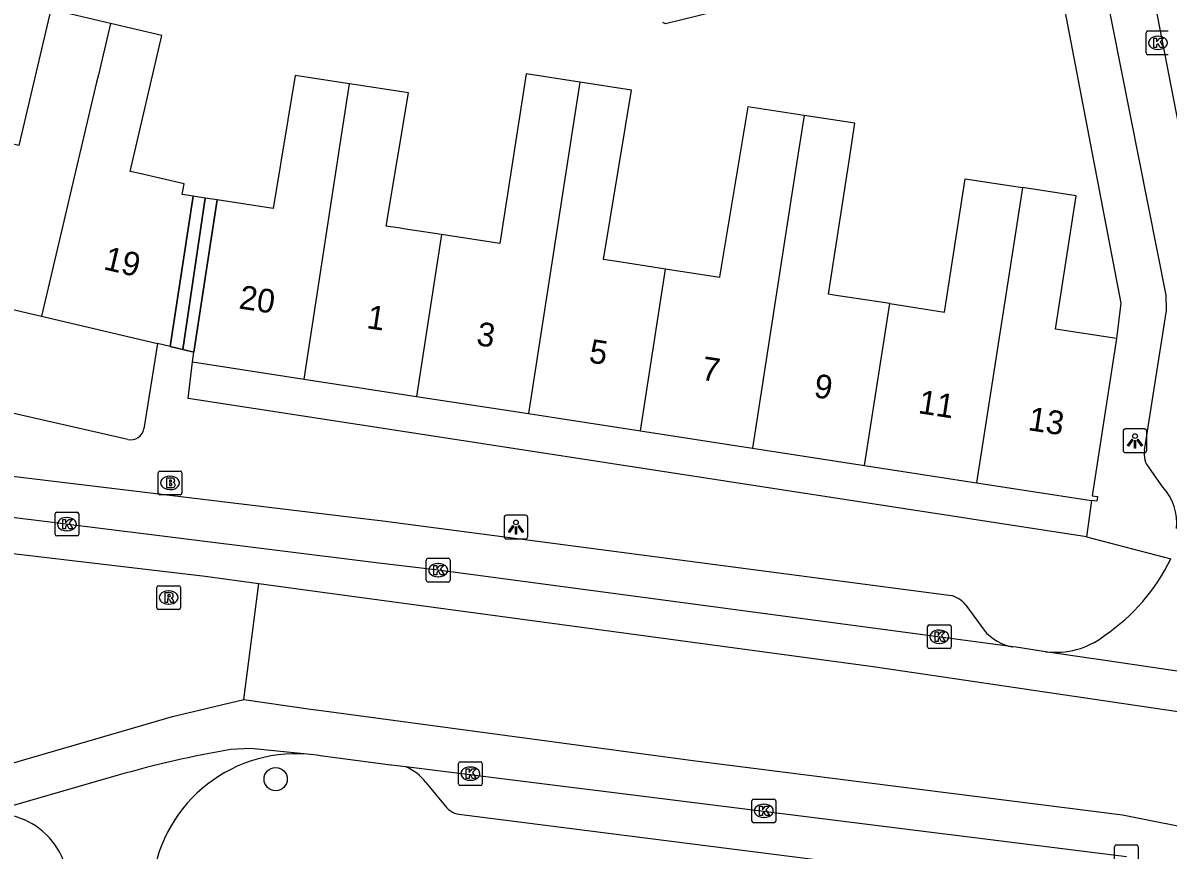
# Model space of a CAD drawing. Extents: x 162172 to 163187, y 382874 to 383684.
# Drawn here: x 163047.65 to 163095.9, y 383280.9 to 383315.75 of the extents above; entities that cross this region are included whole.
import ezdxf

# ---------------------------------------------------------------- set-up
doc = ezdxf.new("R2010")
doc.units = 0
for name, color, linetype in [('IMGEO_Boom', 7, 'Continuous'), ('IMGEO_Brandkraan', 7, 'Continuous'), ('IMGEO_Kolk', 7, 'Continuous'), ('IMGEO_Lichtpunt', 7, 'Continuous'), ('IMGEO_Muur', 7, 'Continuous'), ('IMGEO_Pand', 7, 'Continuous'), ('IMGEO_Pand_nummerreeks', 7, 'Continuous'), ('IMGEO_Pand_overbouw', 7, 'Continuous'), ('IMGEO_Rijbaan_lokaal_gesloten', 7, 'Continuous'), ('IMGEO_Rijbaan_lokaal_open', 7, 'Continuous'), ('IMGEO_Rioolput', 7, 'Continuous'), ('IMGEO_Voetpad_open', 7, 'Continuous')]:
    doc.layers.add(name, color=color, linetype=linetype)

msp = doc.modelspace()

# ---------------------------------------------------------------- linework, layer by layer
at = {"layer": 'IMGEO_Boom'}
msp.add_circle((163058.299, 383283.886), 0.489, dxfattribs=at)
at = {"layer": 'IMGEO_Brandkraan'}
for p, q in [((163053.348, 383295.941), (163053.348, 383296.793)), ((163053.423, 383296.867), (163054.275, 383296.867)), ((163053.836, 383296.647), (163053.861, 383296.647)), ((163054.349, 383296.793), (163054.349, 383295.941)), ((163053.859, 383296.087), (163053.834, 383296.087)), ((163054.275, 383295.867), (163053.423, 383295.867))]:
    msp.add_line(p, q, dxfattribs=at)
for points in [[(163053.348, 383295.941), (163053.348, 383296.793)], [(163053.423, 383296.867), (163054.275, 383296.867)], [(163053.696, 383296.567), (163053.696, 383296.167), (163053.909, 383296.167)], [(163053.927, 383296.567), (163053.696, 383296.567)], [(163053.875, 383296.486), (163053.821, 383296.486), (163053.821, 383296.41)], [(163054.349, 383296.793), (163054.349, 383295.941)], [(163053.821, 383296.41), (163053.874, 383296.41)], [(163053.883, 383296.334), (163053.821, 383296.334), (163053.821, 383296.253)], [(163053.821, 383296.253), (163053.883, 383296.253)], [(163054.275, 383295.867), (163053.423, 383295.867)]]:
    msp.add_lwpolyline(points, dxfattribs=at)
for centre, radius, start, end in [((163053.425, 383296.791), 0.0765, 91.552, 178.448), ((163053.425, 383296.791), 0.0765, 91.552, 178.448), ((163053.876, 383296.448), 0.0379, 267.8285, 90.9355), ((163053.931, 383296.422), 0.145, 59.4692, 91.5367), ((163053.956, 383296.469), 0.0922, 285.5137, 58.1501), ((163054.273, 383296.791), 0.0765, 1.552, 88.448), ((163054.273, 383296.791), 0.0765, 1.552, 88.448), ((163053.884, 383296.293), 0.0404, 269.8759, 90.5077), ((163053.915, 383296.418), 0.251, 268.6676, 293.5347), ((163053.961, 383296.277), 0.105, 301.3115, 78.989), ((163053.425, 383295.943), 0.0765, 181.552, 268.448), ((163053.425, 383295.943), 0.0765, 181.552, 268.448), ((163054.273, 383295.943), 0.0765, 271.552, 358.448), ((163054.273, 383295.943), 0.0765, 271.552, 358.448)]:
    msp.add_arc(centre, radius, start, end, dxfattribs=at)
for centre, major_axis, ratio, start_param, end_param in [((163053.835, 383296.367), (-0.387, 0.002), 0.722429, 4.712389, 7.853982), ((163053.86, 383296.367), (-0.39, 0.002), 0.717154, 1.570796, 4.712389)]:
    msp.add_ellipse(centre, major_axis=major_axis, ratio=ratio, start_param=start_param, end_param=end_param, dxfattribs=at)
at = {"layer": 'IMGEO_Kolk'}
for p, q in [((163094.969, 383314.483), (163094.969, 383315.335)), ((163095.044, 383315.409), (163095.896, 383315.409)), ((163095.457, 383315.189), (163095.482, 383315.189)), ((163095.896, 383314.409), (163095.044, 383314.409)), ((163095.48, 383314.629), (163095.455, 383314.629)), ((163049.005, 383294.206), (163049.005, 383295.058)), ((163049.08, 383295.132), (163049.932, 383295.132)), ((163050.006, 383295.058), (163050.006, 383294.206)), ((163049.493, 383294.912), (163049.518, 383294.912)), ((163049.932, 383294.132), (163049.08, 383294.132)), ((163049.516, 383294.352), (163049.491, 383294.352)), ((163064.646, 383292.266), (163064.646, 383293.118)), ((163064.721, 383293.192), (163065.573, 383293.192)), ((163065.647, 383293.118), (163065.647, 383292.266)), ((163065.134, 383292.972), (163065.159, 383292.972)), ((163065.573, 383292.192), (163064.721, 383292.192)), ((163065.157, 383292.412), (163065.132, 383292.412)), ((163085.76, 383289.46), (163085.76, 383290.312)), ((163085.835, 383290.386), (163086.687, 383290.386)), ((163086.761, 383290.312), (163086.761, 383289.46)), ((163086.248, 383290.166), (163086.273, 383290.166)), ((163086.687, 383289.386), (163085.835, 383289.386)), ((163086.271, 383289.606), (163086.246, 383289.606)), ((163066.002, 383283.69), (163066.002, 383284.542)), ((163066.077, 383284.616), (163066.929, 383284.616)), ((163066.49, 383284.396), (163066.515, 383284.396)), ((163067.003, 383284.542), (163067.003, 383283.69)), ((163066.929, 383283.616), (163066.077, 383283.616)), ((163066.513, 383283.836), (163066.488, 383283.836)), ((163078.363, 383282.122), (163078.363, 383282.974)), ((163078.438, 383283.048), (163079.29, 383283.048)), ((163079.364, 383282.974), (163079.364, 383282.122)), ((163078.851, 383282.828), (163078.876, 383282.828)), ((163079.29, 383282.048), (163078.438, 383282.048)), ((163078.874, 383282.268), (163078.849, 383282.268)), ((163093.637, 383280.185), (163093.637, 383281.037)), ((163093.712, 383281.111), (163094.564, 383281.111)), ((163094.638, 383281.037), (163094.638, 383280.185))]:
    msp.add_line(p, q, dxfattribs=at)
for points in [[(163094.969, 383314.483), (163094.969, 383315.335)], [(163095.044, 383315.409), (163095.896, 383315.409)], [(163095.29, 383315.109), (163095.413, 383315.109), (163095.413, 383314.958), (163095.543, 383315.109), (163095.707, 383315.109), (163095.561, 383314.958), (163095.714, 383314.709), (163095.562, 383314.709), (163095.477, 383314.873), (163095.413, 383314.806), (163095.413, 383314.709), (163095.29, 383314.709), (163095.29, 383315.109)], [(163095.896, 383314.409), (163095.044, 383314.409)], [(163049.005, 383294.206), (163049.005, 383295.058)], [(163049.08, 383295.132), (163049.932, 383295.132)], [(163050.006, 383295.058), (163050.006, 383294.206)], [(163049.326, 383294.832), (163049.449, 383294.832), (163049.449, 383294.681), (163049.579, 383294.832), (163049.743, 383294.832), (163049.597, 383294.681), (163049.75, 383294.432), (163049.598, 383294.432), (163049.513, 383294.596), (163049.449, 383294.529), (163049.449, 383294.432), (163049.326, 383294.432), (163049.326, 383294.832)], [(163049.932, 383294.132), (163049.08, 383294.132)], [(163064.646, 383292.266), (163064.646, 383293.118)], [(163064.721, 383293.192), (163065.573, 383293.192)], [(163065.647, 383293.118), (163065.647, 383292.266)], [(163064.967, 383292.892), (163065.09, 383292.892), (163065.09, 383292.741), (163065.22, 383292.892), (163065.384, 383292.892), (163065.238, 383292.741), (163065.391, 383292.492), (163065.239, 383292.492), (163065.154, 383292.656), (163065.09, 383292.589), (163065.09, 383292.492), (163064.967, 383292.492), (163064.967, 383292.892)], [(163065.573, 383292.192), (163064.721, 383292.192)], [(163085.76, 383289.46), (163085.76, 383290.312)], [(163085.835, 383290.386), (163086.687, 383290.386)], [(163086.761, 383290.312), (163086.761, 383289.46)], [(163086.081, 383290.086), (163086.204, 383290.086), (163086.204, 383289.935), (163086.334, 383290.086), (163086.498, 383290.086), (163086.352, 383289.935), (163086.505, 383289.686), (163086.353, 383289.686), (163086.268, 383289.85), (163086.204, 383289.783), (163086.204, 383289.686), (163086.081, 383289.686), (163086.081, 383290.086)], [(163086.687, 383289.386), (163085.835, 383289.386)], [(163066.002, 383283.69), (163066.002, 383284.542)], [(163066.077, 383284.616), (163066.929, 383284.616)], [(163067.003, 383284.542), (163067.003, 383283.69)], [(163066.323, 383284.316), (163066.446, 383284.316), (163066.446, 383284.165), (163066.576, 383284.316), (163066.74, 383284.316), (163066.594, 383284.165), (163066.747, 383283.916), (163066.595, 383283.916), (163066.51, 383284.08), (163066.446, 383284.013), (163066.446, 383283.916), (163066.323, 383283.916), (163066.323, 383284.316)], [(163066.929, 383283.616), (163066.077, 383283.616)], [(163078.363, 383282.122), (163078.363, 383282.974)], [(163078.438, 383283.048), (163079.29, 383283.048)], [(163079.364, 383282.974), (163079.364, 383282.122)], [(163078.684, 383282.748), (163078.807, 383282.748), (163078.807, 383282.597), (163078.937, 383282.748), (163079.101, 383282.748), (163078.955, 383282.597), (163079.108, 383282.348), (163078.956, 383282.348), (163078.871, 383282.512), (163078.807, 383282.445), (163078.807, 383282.348), (163078.684, 383282.348), (163078.684, 383282.748)], [(163079.29, 383282.048), (163078.438, 383282.048)], [(163093.637, 383280.185), (163093.637, 383281.037)], [(163093.712, 383281.111), (163094.564, 383281.111)], [(163094.638, 383281.037), (163094.638, 383280.185)]]:
    msp.add_lwpolyline(points, dxfattribs=at)
for centre, start, end in [((163095.046, 383315.333), 91.552, 178.448), ((163095.046, 383315.333), 91.552, 178.448), ((163095.046, 383314.485), 181.552, 268.448), ((163095.046, 383314.485), 181.552, 268.448), ((163049.082, 383295.056), 91.552, 178.448), ((163049.082, 383295.056), 91.552, 178.448), ((163049.93, 383295.056), 1.552, 88.448), ((163049.93, 383295.056), 1.552, 88.448), ((163049.082, 383294.208), 181.552, 268.448), ((163049.082, 383294.208), 181.552, 268.448), ((163049.93, 383294.208), 271.552, 358.448), ((163049.93, 383294.208), 271.552, 358.448), ((163064.723, 383293.116), 91.552, 178.448), ((163064.723, 383293.116), 91.552, 178.448), ((163065.571, 383293.116), 1.552, 88.448), ((163065.571, 383293.116), 1.552, 88.448), ((163064.723, 383292.268), 181.552, 268.448), ((163064.723, 383292.268), 181.552, 268.448), ((163065.571, 383292.268), 271.552, 358.448), ((163065.571, 383292.268), 271.552, 358.448), ((163085.837, 383290.31), 91.552, 178.448), ((163085.837, 383290.31), 91.552, 178.448), ((163086.685, 383290.31), 1.552, 88.448), ((163086.685, 383290.31), 1.552, 88.448), ((163085.837, 383289.462), 181.552, 268.448), ((163085.837, 383289.462), 181.552, 268.448), ((163086.685, 383289.462), 271.552, 358.448), ((163086.685, 383289.462), 271.552, 358.448), ((163066.079, 383284.54), 91.552, 178.448), ((163066.079, 383284.54), 91.552, 178.448), ((163066.927, 383284.54), 1.552, 88.448), ((163066.927, 383284.54), 1.552, 88.448), ((163066.079, 383283.692), 181.552, 268.448), ((163066.079, 383283.692), 181.552, 268.448), ((163066.927, 383283.692), 271.552, 358.448), ((163066.927, 383283.692), 271.552, 358.448), ((163078.44, 383282.972), 91.552, 178.448), ((163078.44, 383282.972), 91.552, 178.448), ((163079.288, 383282.972), 1.552, 88.448), ((163079.288, 383282.972), 1.552, 88.448), ((163078.44, 383282.124), 181.552, 268.448), ((163078.44, 383282.124), 181.552, 268.448), ((163079.288, 383282.124), 271.552, 358.448), ((163079.288, 383282.124), 271.552, 358.448), ((163093.714, 383281.035), 91.552, 178.448), ((163093.714, 383281.035), 91.552, 178.448), ((163094.562, 383281.035), 1.552, 88.448), ((163094.562, 383281.035), 1.552, 88.448)]:
    msp.add_arc(centre, 0.0765, start, end, dxfattribs=at)
for centre, major_axis, ratio, start_param, end_param in [((163095.456, 383314.909), (-0.387, 0.002), 0.722429, 4.712389, 7.853982), ((163095.481, 383314.909), (-0.39, 0.002), 0.717154, 1.570796, 4.712389), ((163049.492, 383294.632), (-0.387, 0.002), 0.722429, 4.712389, 7.853982), ((163049.517, 383294.632), (-0.39, 0.002), 0.717154, 1.570796, 4.712389), ((163065.133, 383292.692), (-0.387, 0.002), 0.722429, 4.712389, 7.853982), ((163065.158, 383292.692), (-0.39, 0.002), 0.717154, 1.570796, 4.712389), ((163086.247, 383289.886), (-0.387, 0.002), 0.722429, 4.712389, 7.853982), ((163086.272, 383289.886), (-0.39, 0.002), 0.717154, 1.570796, 4.712389), ((163066.489, 383284.116), (-0.387, 0.002), 0.722429, 4.712389, 7.853982), ((163066.514, 383284.116), (-0.39, 0.002), 0.717154, 1.570796, 4.712389), ((163078.85, 383282.548), (-0.387, 0.002), 0.722429, 4.712389, 7.853982), ((163078.875, 383282.548), (-0.39, 0.002), 0.717154, 1.570796, 4.712389)]:
    msp.add_ellipse(centre, major_axis=major_axis, ratio=ratio, start_param=start_param, end_param=end_param, dxfattribs=at)
at = {"layer": 'IMGEO_Lichtpunt'}
for p, q in [((163094.003, 383298.544), (163094.003, 383297.737)), ((163094.003, 383298.544), (163094.003, 383297.737)), ((163094.905, 383298.639), (163094.097, 383298.639)), ((163094.905, 383298.639), (163094.097, 383298.639)), ((163094.999, 383297.737), (163094.999, 383298.544)), ((163094.999, 383297.737), (163094.999, 383298.544)), ((163094.097, 383297.643), (163094.905, 383297.643)), ((163094.097, 383297.643), (163094.905, 383297.643)), ((163068.825, 383295.002), (163068.017, 383295.002)), ((163068.825, 383295.002), (163068.017, 383295.002)), ((163067.923, 383294.907), (163067.923, 383294.1)), ((163067.923, 383294.907), (163067.923, 383294.1)), ((163068.919, 383294.1), (163068.919, 383294.907)), ((163068.919, 383294.1), (163068.919, 383294.907)), ((163068.017, 383294.006), (163068.825, 383294.006)), ((163068.017, 383294.006), (163068.825, 383294.006))]:
    msp.add_line(p, q, dxfattribs=at)
for points in [[(163094.377, 383298.208), (163094.416, 383298.18), (163094.228, 383297.918), (163094.19, 383297.945), (163094.377, 383298.208)], [(163094.479, 383298.16), (163094.526, 383298.16), (163094.526, 383297.838), (163094.479, 383297.838), (163094.479, 383298.16)], [(163094.589, 383298.18), (163094.627, 383298.207), (163094.814, 383297.945), (163094.775, 383297.917), (163094.589, 383298.18)], [(163068.297, 383294.571), (163068.336, 383294.543), (163068.148, 383294.281), (163068.11, 383294.308), (163068.297, 383294.571)], [(163068.399, 383294.523), (163068.446, 383294.523), (163068.446, 383294.201), (163068.399, 383294.201), (163068.399, 383294.523)], [(163068.509, 383294.543), (163068.547, 383294.57), (163068.734, 383294.308), (163068.695, 383294.28), (163068.509, 383294.543)]]:
    msp.add_lwpolyline(points, dxfattribs=at)
for centre in [(163094.502, 383298.342), (163068.422, 383294.705)]:
    msp.add_circle(centre, 0.0994, dxfattribs=at)
for centre, start, end in [((163094.097, 383298.544), 90, 180), ((163094.097, 383298.544), 90, 180), ((163094.905, 383298.544), 0, 90), ((163094.905, 383298.544), 0, 90), ((163094.097, 383297.737), 180, 270), ((163094.097, 383297.737), 180, 270), ((163094.905, 383297.737), 270, 0), ((163094.905, 383297.737), 270, 360), ((163068.017, 383294.907), 90, 180), ((163068.017, 383294.907), 90, 180), ((163068.825, 383294.907), 0, 90), ((163068.825, 383294.907), 0, 90), ((163068.017, 383294.1), 180, 270), ((163068.017, 383294.1), 180, 270), ((163068.825, 383294.1), 270, 0), ((163068.825, 383294.1), 270, 360)]:
    msp.add_arc(centre, 0.0946, start, end, dxfattribs=at)
at = {"layer": 'IMGEO_Muur'}
msp.add_lwpolyline([(163091.077, 383318.686), (163093.903, 383303.946), (163093.723, 383302.447)], dxfattribs=at)
at = {"layer": 'IMGEO_Pand'}
for points in [[(163077.712, 383319.266), (163078.165, 383316.558), (163074.723, 383315.717), (163074.61, 383315.769)], [(163051.339, 383315.73), (163049.196, 383316.231), (163048.821, 383316.319), (163047.483, 383310.588), (163045.402, 383311.074)], [(163051.339, 383315.73), (163050.831, 383313.568), (163050.758, 383313.257), (163048.438, 383303.387)], [(163053.849, 383302.115), (163054.612, 383307.071), (163054.824, 383308.444), (163054.363, 383308.515), (163054.438, 383308.963), (163052.513, 383309.413), (163052.17, 383309.493), (163053.509, 383315.224), (163051.339, 383315.73)], [(163061.408, 383313.18), (163059.675, 383313.447), (163059.123, 383313.532), (163058.193, 383307.924), (163055.832, 383308.288), (163055.609, 383306.839), (163054.845, 383301.883)], [(163071.113, 383313.255), (163068.849, 383313.604), (163067.742, 383306.453), (163065.285, 383306.831)], [(163059.503, 383300.741), (163061.076, 383311.009), (163061.408, 383313.18)], [(163065.285, 383306.831), (163063.871, 383307.049), (163063.46, 383307.112), (163062.959, 383307.189), (163063.89, 383312.797), (163061.408, 383313.18)], [(163071.113, 383313.255), (163070.876, 383311.721), (163070.54, 383309.55), (163068.95, 383299.285)], [(163074.726, 383305.376), (163072.85, 383305.665), (163072.111, 383305.779), (163073.041, 383311.387), (163073.294, 383312.919), (163071.113, 383313.255)], [(163080.561, 383311.85), (163078.187, 383312.216), (163076.998, 383305.046), (163076.995, 383305.026), (163074.726, 383305.376)], [(163080.561, 383311.85), (163080.316, 383310.266), (163079.98, 383308.095), (163078.39, 383297.829)], [(163084.167, 383303.92), (163081.815, 383304.283), (163081.586, 383304.318), (163082.456, 383309.935), (163082.702, 383311.521), (163080.561, 383311.85)], [(163084.167, 383303.92), (163086.48, 383303.564), (163087.346, 383309.182), (163089.756, 383308.81)], [(163089.756, 383308.81), (163089.42, 383306.639), (163087.83, 383296.374)], [(163093.723, 383302.447), (163091.155, 383302.843), (163092.021, 383308.461), (163089.756, 383308.81)], [(163065.285, 383306.831), (163064.229, 383300.013)], [(163073.67, 383298.557), (163074.726, 383305.376)], [(163043.857, 383304.464), (163048.438, 383303.387)], [(163083.111, 383297.102), (163084.167, 383303.92)], [(163048.438, 383303.387), (163053.317, 383302.24)], [(163053.849, 383302.115), (163053.317, 383302.24)], [(163093.723, 383302.447), (163092.702, 383295.825), (163092.92, 383295.792), (163092.889, 383295.594), (163092.672, 383295.627)], [(163054.789, 383301.468), (163054.845, 383301.883)], [(163054.789, 383301.468), (163059.503, 383300.741)], [(163059.503, 383300.741), (163064.229, 383300.013)], [(163064.229, 383300.013), (163068.95, 383299.285)], [(163068.95, 383299.285), (163073.67, 383298.557)], [(163073.67, 383298.557), (163078.39, 383297.829)], [(163078.39, 383297.829), (163083.111, 383297.102)], [(163083.111, 383297.102), (163087.83, 383296.374)], [(163087.83, 383296.374), (163092.672, 383295.627)]]:
    msp.add_lwpolyline(points, dxfattribs=at)
at = {"layer": 'IMGEO_Pand_overbouw'}
for points in [[(163053.849, 383302.115), (163054.386, 383301.99), (163055.33, 383308.366), (163054.824, 383308.444), (163054.612, 383307.071)], [(163055.832, 383308.288), (163055.33, 383308.366), (163054.386, 383301.99), (163054.845, 383301.883), (163055.609, 383306.839)]]:
    msp.add_lwpolyline(points, close=True, dxfattribs=at)
at = {"layer": 'IMGEO_Rijbaan_lokaal_gesloten'}
for points in [[(162919.326, 383285.358), (162922.208, 383286.06), (162925.012, 383286.917), (162929.763, 383288.865), (162953.91, 383299.151), (162964.27, 383303.515), (162969.878, 383305.852), (162972.215, 383306.866), (162975.74, 383307.606), (162977.804, 383307.84), (162979.868, 383307.918), (162981.893, 383307.801), (162984.152, 383307.295), (162990.812, 383305.775), (163000.656, 383303.413), (163021.414, 383298.486), (163035.503, 383295.118), (163039.991, 383294.37), (163043.171, 383293.871), (163055.326, 383292.437), (163057.588, 383292.131)], [(163089.358, 383289.457), (163065.147, 383292.691), (163062.538, 383292.994), (163041.663, 383295.595)], [(163056.952, 383287.24), (163057.588, 383292.131)], [(163057.588, 383292.131), (163060.681, 383291.713), (163060.889, 383291.685), (163083.472, 383288.631), (163099.555, 383286.261), (163111.055, 383284.89), (163127.138, 383283.456), (163139.917, 383282.458), (163145.261, 383282.336), (163149.12, 383282.774)], [(163090.729, 383289.254), (163089.491, 383289.44), (163089.358, 383289.457)], [(163103.859, 383287.344), (163102.732, 383287.489), (163102.457, 383287.529), (163092.766, 383288.948), (163092.661, 383288.964), (163090.729, 383289.254)], [(162920.076, 383280.478), (162927.187, 383281.43), (162932.122, 383282.103), (162935.262, 383282.327), (162940.869, 383281.654), (162963.075, 383278.288), (162979.785, 383275.484), (162988.869, 383274.025), (162997.504, 383272.791), (163000.382, 383272.424), (163003.62, 383272.424), (163009.736, 383273.624), (163020.844, 383276.695), (163040.344, 383282.562), (163053.955, 383286.521), (163056.952, 383287.24)], [(163056.952, 383287.24), (163059.766, 383286.841), (163060.117, 383286.794), (163075.989, 383284.661), (163093.977, 383282.382), (163097.574, 383281.662), (163108.966, 383278.903), (163127.194, 383275.064), (163143.514, 383271.559), (163151.915, 383269.922)], [(163059.632, 383284.938), (163057.237, 383285.179), (163056.398, 383285.129)], [(163063.781, 383284.403), (163063.185, 383284.477), (163063.153, 383284.481), (163060.167, 383284.873)], [(163094.138, 383280.612), (163063.781, 383284.403)], [(163051.667, 383284.048), (163045.925, 383282.389)]]:
    msp.add_lwpolyline(points, dxfattribs=at)
for centre, radius, start, end in [((163063.323, 383243.927), 41.78, 99.5413, 106.2001), ((163059.107, 383278.379), 6.58, 80.7256, 85.4199)]:
    msp.add_arc(centre, radius, start, end, dxfattribs=at)
at = {"layer": 'IMGEO_Rijbaan_lokaal_open'}
msp.add_lwpolyline([(163097.611, 383304.936), (163085.937, 383364.986)], dxfattribs=at)
for centre, radius, start, end in [((163059.167, 383278.86), 6.095, 85.6211, 175.6089), ((163046.451, 383279.3), 3.134, 352.004, 99.6618)]:
    msp.add_arc(centre, radius, start, end, dxfattribs=at)
at = {"layer": 'IMGEO_Rioolput'}
for p, q in [((163053.291, 383291.11), (163053.291, 383291.962)), ((163053.366, 383292.036), (163054.218, 383292.036)), ((163053.779, 383291.816), (163053.804, 383291.816)), ((163054.292, 383291.962), (163054.292, 383291.11)), ((163053.802, 383291.256), (163053.777, 383291.256)), ((163054.218, 383291.036), (163053.366, 383291.036))]:
    msp.add_line(p, q, dxfattribs=at)
for points in [[(163053.291, 383291.11), (163053.291, 383291.962)], [(163053.366, 383292.036), (163054.218, 383292.036)], [(163053.88, 383291.734), (163053.628, 383291.736), (163053.628, 383291.336)], [(163053.806, 383291.655), (163053.752, 383291.655), (163053.752, 383291.574)], [(163054.292, 383291.962), (163054.292, 383291.11)], [(163053.628, 383291.336), (163053.752, 383291.336), (163053.752, 383291.498), (163053.763, 383291.498)], [(163053.752, 383291.574), (163053.804, 383291.574)], [(163053.81, 383291.469), (163053.881, 383291.336), (163054.021, 383291.336), (163053.956, 383291.462)], [(163054.218, 383291.036), (163053.366, 383291.036)]]:
    msp.add_lwpolyline(points, dxfattribs=at)
for centre, radius, start, end in [((163053.368, 383291.96), 0.0765, 91.552, 178.448), ((163053.368, 383291.96), 0.0765, 91.552, 178.448), ((163053.812, 383291.559), 0.0964, 77.0061, 93.1865), ((163053.826, 383291.616), 0.0378, 276.6634, 79.6772), ((163053.879, 383291.624), 0.109, 350.3612, 89.416), ((163054.216, 383291.96), 0.0765, 1.552, 88.448), ((163054.216, 383291.96), 0.0765, 1.552, 88.448), ((163053.762, 383291.445), 0.0533, 26.0293, 88.6989), ((163053.788, 383291.763), 0.19, 274.7715, 282.9687), ((163053.877, 383291.624), 0.112, 277.5842, 350.9817), ((163053.861, 383291.409), 0.108, 29.5134, 73.7905), ((163053.368, 383291.112), 0.0765, 181.552, 268.448), ((163053.368, 383291.112), 0.0765, 181.552, 268.448), ((163054.216, 383291.112), 0.0765, 271.552, 358.448), ((163054.216, 383291.112), 0.0765, 271.552, 358.448)]:
    msp.add_arc(centre, radius, start, end, dxfattribs=at)
for centre, major_axis, ratio, start_param, end_param in [((163053.778, 383291.536), (-0.387, 0.002), 0.722429, 4.712389, 7.853982), ((163053.803, 383291.536), (-0.39, 0.002), 0.717154, 1.570796, 4.712389)]:
    msp.add_ellipse(centre, major_axis=major_axis, ratio=ratio, start_param=start_param, end_param=end_param, dxfattribs=at)
at = {"layer": 'IMGEO_Voetpad_open'}
for points in [[(163094.908, 383297.74), (163095.831, 383303.629), (163095.815, 383304.277), (163092.808, 383319.438), (163093.841, 383319.565)], [(163091.077, 383318.686), (163093.903, 383303.946), (163093.723, 383302.447)], [(163052.071, 383298.201), (163004.968, 383308.94)], [(163053.317, 383302.24), (163052.749, 383298.641)], [(163054.845, 383301.883), (163053.849, 383302.115)], [(163092.459, 383294.089), (163062.009, 383298.783), (163054.611, 383299.924), (163054.789, 383301.468)], [(163044.406, 383296.994), (163061.402, 383294.938), (163062.817, 383294.767), (163086.77, 383291.618)], [(163095.677, 383296.19), (163095.109, 383296.99)], [(163092.672, 383295.627), (163092.459, 383294.089)], [(163092.459, 383294.089), (163096.01, 383293.169)], [(163087.379, 383291.215), (163088.146, 383290.16)], [(163064.619, 383283.744), (163065.445, 383282.757)], [(163066.131, 383282.398), (163094.993, 383278.726)]]:
    msp.add_lwpolyline(points, dxfattribs=at)
for centre, radius, start, end in [((163052.197, 383298.749), 0.562, 257.0118, 348.9528), ((163095.714, 383297.554), 0.827, 167.0063, 222.9991), ((163093.976, 383294.665), 2.284, 354.5409, 41.8745), ((163088.65, 383296.709), 8.167, 304.0276, 334.3154), ((163086.46, 383290.489), 1.171, 38.3374, 74.6741), ((163089.695, 383291.434), 2.006, 219.4408, 260.3289), ((163091.148, 383292.598), 3.37, 262.8566, 307.9376), ((163063.08, 383282.649), 1.889, 35.4309, 68.2064), ((163066.131, 383283.232), 0.834, 214.7253, 270.0264)]:
    msp.add_arc(centre, radius, start, end, dxfattribs=at)

# ---------------------------------------------------------------- texts
at = {"layer": 'IMGEO_Pand_nummerreeks'}
for s, rotation, p in [('19', 346.7131, (163051.007, 383305.376)), ('20', 351.2567, (163056.715, 383303.721)), ('1', 351.2337, (163062.096, 383302.893)), ('3', 351.2337, (163066.722, 383302.179)), ('5', 351.2337, (163071.46, 383301.448)), ('7', 351.2337, (163076.198, 383300.717)), ('9', 351.2337, (163080.937, 383299.987)), ('11', 351.2325, (163085.334, 383299.31)), ('13', 351.2325, (163089.959, 383298.596))]:
    msp.add_text(s, height=1, rotation=rotation, dxfattribs=at).set_placement(p)

doc.saveas('drawing.dxf')
